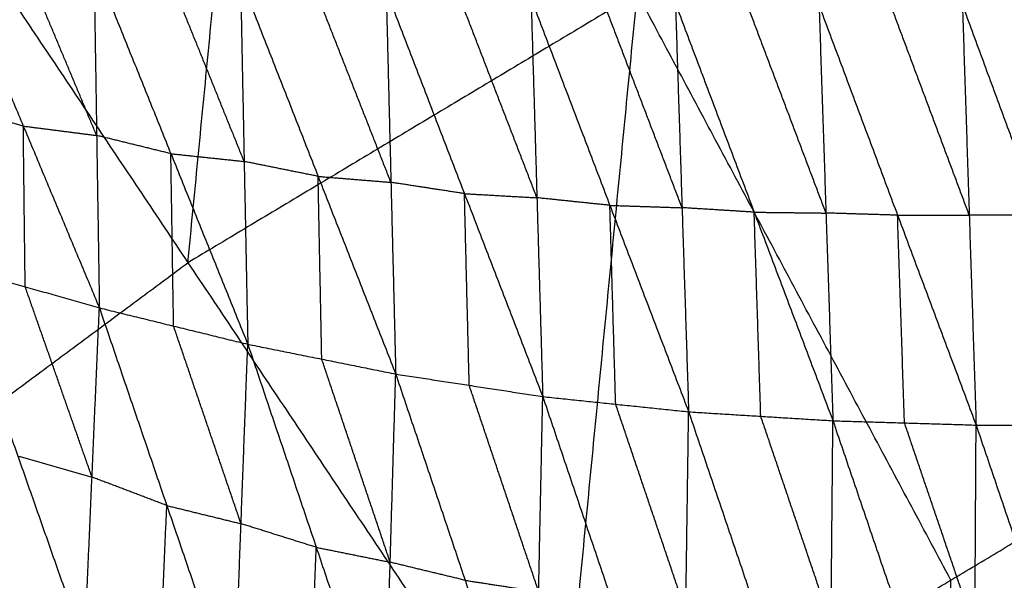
# Model space of a CAD drawing. Header units: millimetres. Extents: x -106 to 110, y -96 to 120.
# Tile 338 of 656: x -34.35 to -28.13, y 62.49 to 66.03. Entities that reach past the tile are written whole.
import ezdxf

# ---------------------------------------------------------------- set-up
doc = ezdxf.new("R2010")
doc.units = ezdxf.units.MM
doc.header["$MEASUREMENT"] = 0
doc.layers.add('Default', color=7, linetype='Continuous', true_color=0x000000)

msp = doc.modelspace()

# ---------------------------------------------------------------- linework, layer by layer
at = {"layer": 'Default'}
for points in [[(-30.9537, 61.0034, 3.952), (-30.4507, 66.1952, 4.07), (-29.9478, 71.3871, 4.1879)], [(-29.9478, 71.3871, 4.1879), (-27.968, 67.6833, 4.07), (-25.9883, 63.9795, 3.952)], [(-33.2869, 64.4953, 4.07), (-33.0354, 67.0912, 4.1289), (-32.7839, 69.6871, 4.1879)], [(-35.6201, 67.9872, 4.1879), (-33.2869, 64.4953, 4.07), (-30.9537, 61.0034, 3.952)], [(-34.806, 66.506, -1.8869), (-34.3259, 65.3582, -1.8989), (-33.8458, 64.2105, -1.911)], [(-33.863, 65.2987, -1.9999), (-34.103, 65.8726, -1.9939), (-34.343, 66.4465, -1.9879)], [(-33.8801, 66.3869, -2.0889), (-33.863, 65.2987, -1.9999), (-33.8458, 64.2105, -1.911)], [(-33.8801, 66.3869, -2.0889), (-33.3945, 65.1839, -2.0829), (-32.9089, 63.9808, -2.0769)], [(-32.9319, 65.1347, -2.1737), (-33.1747, 65.7362, -2.1767), (-33.4176, 66.3378, -2.1797)], [(-32.955, 66.2886, -2.2706), (-32.9319, 65.1347, -2.1737), (-32.9089, 63.9808, -2.0769)], [(-32.955, 66.2886, -2.2706), (-32.4651, 65.0406, -2.2452), (-31.9751, 63.7926, -2.2199)], [(-30.4507, 66.1952, 4.07), (-31.8688, 65.3453, 4.07), (-33.2869, 64.4953, 4.07)], [(-32.0054, 65.0028, -2.3237), (-32.2504, 65.6268, -2.3364), (-32.4954, 66.2508, -2.349)], [(-32.0357, 66.2129, -2.4275), (-32.0054, 65.0028, -2.3237), (-31.9751, 63.7926, -2.2199)], [(-32.0357, 66.2129, -2.4275), (-31.5414, 64.9316, -2.3827), (-31.0471, 63.6502, -2.3378)], [(-28.471, 62.4914, 3.952), (-29.4609, 64.3433, 4.011), (-30.4507, 66.1952, 4.07)], [(-31.0839, 64.9055, -2.4476), (-31.3311, 65.5462, -2.47), (-31.5783, 66.1869, -2.4924)], [(-31.1208, 66.1609, -2.5573), (-31.0839, 64.9055, -2.4476), (-31.0471, 63.6502, -2.3378)], [(-31.1208, 66.1609, -2.5573), (-30.6235, 64.8576, -2.494), (-30.1263, 63.5542, -2.4307)], [(-30.1679, 64.8427, -2.5452), (-30.4165, 65.4944, -2.5769), (-30.6652, 66.1461, -2.6085)], [(-30.2096, 66.1312, -2.6597), (-30.1679, 64.8427, -2.5452), (-30.1263, 63.5542, -2.4307)], [(-30.2096, 66.1312, -2.6597), (-29.7126, 64.8144, -2.5802), (-29.2156, 63.4977, -2.5006)], [(-29.2594, 64.8089, -2.6188), (-29.5079, 65.4673, -2.6586), (-29.7564, 66.1257, -2.6984)], [(-29.3032, 66.1202, -2.7371), (-29.2594, 64.8089, -2.6188), (-29.2156, 63.4977, -2.5006)], [(-29.3032, 66.1202, -2.7371), (-28.8075, 64.7953, -2.6445), (-28.3118, 63.4704, -2.5519)], [(-28.3551, 64.7966, -2.6729), (-28.6029, 65.4591, -2.7193), (-28.8507, 66.1215, -2.7656)], [(-28.3983, 66.1228, -2.794), (-28.3551, 64.7966, -2.6729), (-28.3118, 63.4704, -2.5519)], [(-28.3983, 66.1228, -2.794), (-27.9084, 64.7934, -2.6913), (-27.4184, 63.4639, -2.5885)], [(-34.3259, 65.3582, -1.8989), (-34.56, 65.4249, -1.8527), (-34.7941, 65.4915, -1.8064)], [(-34.3141, 64.3438, -1.8185), (-34.32, 64.851, -1.8587), (-34.3259, 65.3582, -1.8989)], [(-34.3259, 65.3582, -1.8989), (-34.0944, 65.3285, -1.9494), (-33.863, 65.2987, -1.9999)], [(-33.3945, 65.1839, -2.0829), (-33.6287, 65.2413, -2.0414), (-33.863, 65.2987, -1.9999)], [(-33.3773, 64.0956, -1.994), (-33.3859, 64.6398, -2.0384), (-33.3945, 65.1839, -2.0829)], [(-33.3945, 65.1839, -2.0829), (-33.1632, 65.1593, -2.1283), (-32.9319, 65.1347, -2.1737)], [(-32.4651, 65.0406, -2.2452), (-32.6985, 65.0877, -2.2095), (-32.9319, 65.1347, -2.1737)], [(-32.442, 63.8867, -2.1484), (-32.4535, 64.4636, -2.1968), (-32.4651, 65.0406, -2.2452)], [(-32.4651, 65.0406, -2.2452), (-32.2352, 65.0217, -2.2845), (-32.0054, 65.0028, -2.3237)], [(-31.5414, 64.9316, -2.3827), (-31.7734, 64.9672, -2.3532), (-32.0054, 65.0028, -2.3237)], [(-31.5111, 63.7214, -2.2789), (-31.5262, 64.3265, -2.3308), (-31.5414, 64.9316, -2.3827)], [(-31.5414, 64.9316, -2.3827), (-31.3127, 64.9185, -2.4151), (-31.0839, 64.9055, -2.4476)], [(-30.6235, 64.8576, -2.494), (-30.8537, 64.8815, -2.4708), (-31.0839, 64.9055, -2.4476)], [(-30.5867, 63.6022, -2.3843), (-30.6051, 64.2299, -2.4391), (-30.6235, 64.8576, -2.494)], [(-30.6235, 64.8576, -2.494), (-30.3957, 64.8501, -2.5196), (-30.1679, 64.8427, -2.5452)], [(-29.7126, 64.8144, -2.5802), (-29.9403, 64.8286, -2.5627), (-30.1679, 64.8427, -2.5452)], [(-29.671, 63.5259, -2.4656), (-29.6918, 64.1702, -2.5229), (-29.7126, 64.8144, -2.5802)], [(-29.7126, 64.8144, -2.5802), (-29.486, 64.8117, -2.5995), (-29.2594, 64.8089, -2.6188)], [(-28.8075, 64.7953, -2.6445), (-29.0334, 64.8021, -2.6317), (-29.2594, 64.8089, -2.6188)], [(-28.8075, 64.7953, -2.6445), (-28.5813, 64.7959, -2.6587), (-28.3551, 64.7966, -2.6729)], [(-28.7637, 63.484, -2.5262), (-28.7856, 64.1397, -2.5854), (-28.8075, 64.7953, -2.6445)], [(-27.9084, 64.7934, -2.6913), (-28.1317, 64.795, -2.6821), (-28.3551, 64.7966, -2.6729)], [(-35.6118, 62.7711, 4.07), (-34.4493, 63.6332, 4.07), (-33.2869, 64.4953, 4.07)], [(-34.7823, 64.4771, -1.7259), (-34.3606, 63.2751, -1.4347), (-33.9388, 62.0731, -1.1436)], [(-34.7823, 64.4771, -1.7259), (-34.3141, 64.3438, -1.8185), (-33.8458, 64.2105, -1.911)], [(-33.8923, 63.1418, -1.5273), (-34.1032, 63.7428, -1.6729), (-34.3141, 64.3438, -1.8185)], [(-33.9388, 62.0731, -1.1436), (-33.8923, 63.1418, -1.5273), (-33.8458, 64.2105, -1.911)], [(-33.8458, 64.2105, -1.911), (-33.4201, 62.9624, -1.5853), (-32.9943, 61.7144, -1.2596)], [(-33.8458, 64.2105, -1.911), (-33.3773, 64.0956, -1.994), (-32.9089, 63.9808, -2.0769)], [(-32.9516, 62.8476, -1.6683), (-33.1645, 63.4716, -1.8311), (-33.3773, 64.0956, -1.994)], [(-32.9943, 61.7144, -1.2596), (-32.9516, 62.8476, -1.6683), (-32.9089, 63.9808, -2.0769)], [(-32.9089, 63.9808, -2.0769), (-32.477, 62.6987, -1.7183), (-32.0452, 61.4165, -1.3596)], [(-32.9089, 63.9808, -2.0769), (-32.442, 63.8867, -2.1484), (-31.9751, 63.7926, -2.2199)], [(-30.9537, 61.0034, 3.952), (-28.471, 62.4914, 3.952), (-25.9883, 63.9795, 3.952)], [(-32.0102, 62.6045, -1.7898), (-32.2261, 63.2456, -1.9691), (-32.442, 63.8867, -2.1484)], [(-32.0452, 61.4165, -1.3596), (-32.0102, 62.6045, -1.7898), (-31.9751, 63.7926, -2.2199)], [(-31.9751, 63.7926, -2.2199), (-31.5371, 62.4903, -1.8311), (-31.0991, 61.188, -1.4424)], [(-31.9751, 63.7926, -2.2199), (-31.5111, 63.7214, -2.2789), (-31.0471, 63.6502, -2.3378)], [(-31.0731, 62.4191, -1.8901), (-31.2921, 63.0702, -2.0845), (-31.5111, 63.7214, -2.2789)], [(-31.0991, 61.188, -1.4424), (-31.0731, 62.4191, -1.8901), (-31.0471, 63.6502, -2.3378)], [(-31.0471, 63.6502, -2.3378), (-30.6046, 62.3409, -1.9229), (-30.1621, 61.0317, -1.508)], [(-31.0471, 63.6502, -2.3378), (-30.5867, 63.6022, -2.3843), (-30.1263, 63.5542, -2.4307)], [(-30.1442, 62.2929, -1.9693), (-30.3654, 62.9475, -2.1768), (-30.5867, 63.6022, -2.3843)], [(-30.1621, 61.0317, -1.508), (-30.1442, 62.2929, -1.9693), (-30.1263, 63.5542, -2.4307)], [(-30.1263, 63.5542, -2.4307), (-29.6826, 62.245, -1.9944), (-29.2389, 60.9358, -1.5581)], [(-30.1263, 63.5542, -2.4307), (-29.671, 63.5259, -2.4656), (-29.2156, 63.4977, -2.5006)], [(-29.2273, 62.2167, -2.0293), (-29.4491, 62.8713, -2.2475), (-29.671, 63.5259, -2.4656)], [(-29.2389, 60.9358, -1.5581), (-29.2273, 62.2167, -2.0293), (-29.2156, 63.4977, -2.5006)], [(-29.2156, 63.4977, -2.5006), (-28.7711, 62.1911, -2.0482), (-28.3265, 60.8845, -1.5958)], [(-29.2156, 63.4977, -2.5006), (-28.7637, 63.484, -2.5262), (-28.3118, 63.4704, -2.5519)], [(-28.3192, 62.1774, -2.0738), (-28.5415, 62.8307, -2.3), (-28.7637, 63.484, -2.5262)], [(-28.3265, 60.8845, -1.5958), (-28.3192, 62.1774, -2.0738), (-28.3118, 63.4704, -2.5519)], [(-28.3118, 63.4704, -2.5519), (-27.8697, 62.1675, -2.0878), (-27.4276, 60.8647, -1.6236)], [(-28.3118, 63.4704, -2.5519), (-27.8651, 63.4671, -2.5702), (-27.4184, 63.4639, -2.5885)], [(-34.3606, 63.2751, -1.4347), (-34.1264, 63.2084, -1.481), (-33.8923, 63.1418, -1.5273)], [(-33.4201, 62.9624, -1.5853), (-33.6562, 63.0521, -1.5563), (-33.8923, 63.1418, -1.5273)], [(-33.4666, 61.8937, -1.2016), (-33.4433, 62.4281, -1.3935), (-33.4201, 62.9624, -1.5853)], [(-33.4201, 62.9624, -1.5853), (-33.1858, 62.905, -1.6268), (-32.9516, 62.8476, -1.6683)], [(-32.477, 62.6987, -1.7183), (-32.7143, 62.7731, -1.6933), (-32.9516, 62.8476, -1.6683)], [(-33.2786, 59.2791, 3.952), (-34.4452, 61.0251, 4.011), (-35.6118, 62.7711, 4.07)], [(-32.5198, 61.5655, -1.3096), (-32.4984, 62.1321, -1.514), (-32.477, 62.6987, -1.7183)], [(-32.477, 62.6987, -1.7183), (-32.2436, 62.6516, -1.754), (-32.0102, 62.6045, -1.7898)], [(-31.5371, 62.4903, -1.8311), (-31.7736, 62.5474, -1.8104), (-32.0102, 62.6045, -1.7898)], [(-31.5371, 62.4903, -1.8311), (-31.3051, 62.4547, -1.8606), (-31.0731, 62.4191, -1.8901)], [(-28.6385, 57.5384, 3.9066), (-28.5547, 60.0149, 3.9293), (-28.471, 62.4914, 3.952)]]:
    msp.add_open_spline(points, degree=2, dxfattribs=at)

doc.saveas('drawing.dxf')
